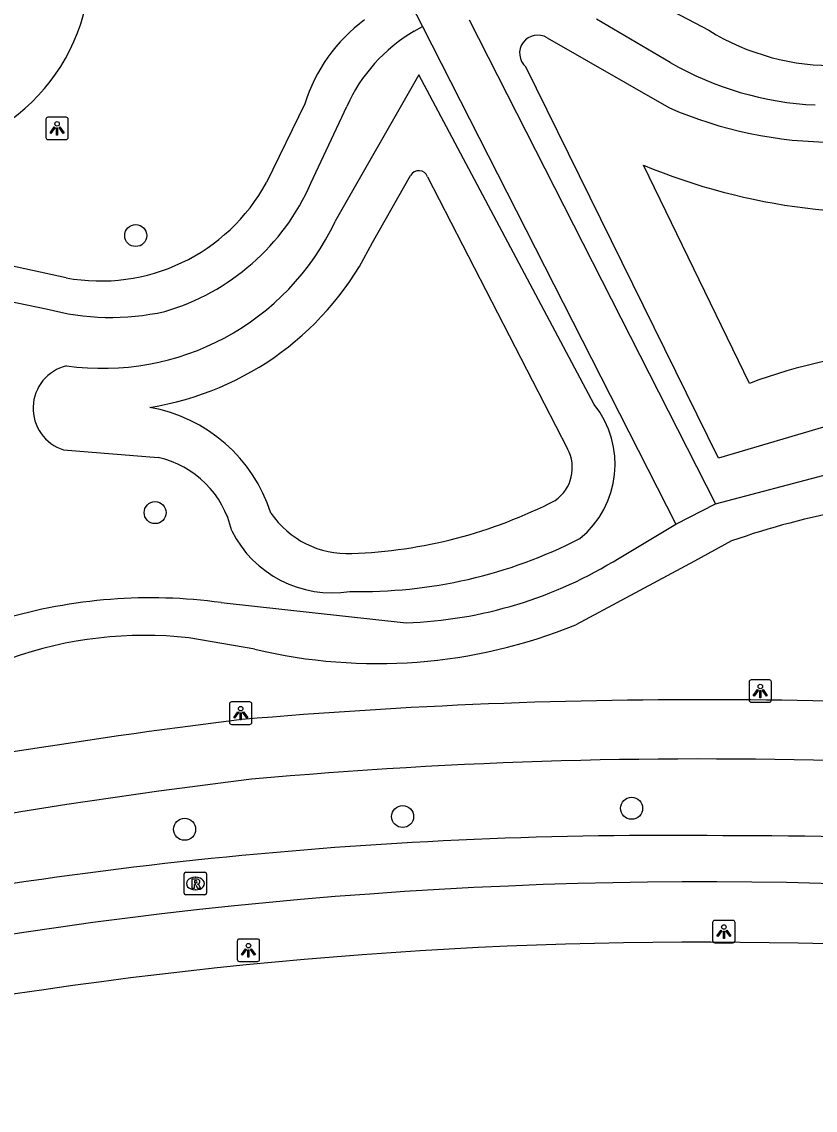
# Model space of a CAD drawing. Extents: x 161771 to 163125, y 382479 to 383177.
# Drawn here: x 162686.44 to 162721.73, y 382544.42 to 382592.85 of the extents above; entities that cross this region are included whole.
import ezdxf

# ---------------------------------------------------------------- set-up
doc = ezdxf.new("R2010")
doc.units = 0
for name, color, linetype in [('IMGEO_Boom', 7, 'Continuous'), ('IMGEO_Fietspad_gesloten', 7, 'Continuous'), ('IMGEO_Groenvoorziening', 7, 'Continuous'), ('IMGEO_Lichtpunt', 7, 'Continuous'), ('IMGEO_Meer_plas_ven_vijver', 7, 'Continuous'), ('IMGEO_Rijbaan_lokaal_gesloten', 7, 'Continuous'), ('IMGEO_Rijbaan_lokaal_open', 7, 'Continuous'), ('IMGEO_Rioolput', 7, 'Continuous'), ('IMGEO_Voetpad_gesloten', 7, 'Continuous'), ('IMGEO_Voetpad_halfverhard', 7, 'Continuous')]:
    doc.layers.add(name, color=color, linetype=linetype)

msp = doc.modelspace()

# ---------------------------------------------------------------- linework, layer by layer
at = {"layer": 'IMGEO_Boom'}
for centre in [(162691.512, 382583.342), (162692.373, 382571.013), (162703.382, 382557.489), (162713.567, 382557.857), (162693.683, 382556.921)]:
    msp.add_circle(centre, 0.489, dxfattribs=at)
at = {"layer": 'IMGEO_Fietspad_gesloten'}
for centre, radius, start, end in [((162716.69, 382326.135), 236.554, 84.31155, 94.963), ((162728.834, 382294.477), 269.307, 96.95475, 106.36266), ((162716.643, 382338.215), 221.836, 88.03443, 95.17009), ((162728.098, 382300.299), 260.752, 96.9264, 104.2079), ((162715.03, 382359.492), 197.159, 89.24707, 102.09555), ((162718.146, 382361.315), 195.319, 76.45732, 90.15405), ((162716.743, 382350.631), 203.951, 76.76359, 104.62394)]:
    msp.add_arc(centre, radius, start, end, dxfattribs=at)
at = {"layer": 'IMGEO_Groenvoorziening'}
for points in [[(162709.814, 382592.144), (162715.218, 382589.037)], [(162722.507, 382574.938), (162717.44, 382573.44), (162708.861, 382590.845)], [(162704.107, 382590.493), (162700.389, 382583.977)], [(162711.9, 382575.829), (162704.107, 382590.493)], [(162688.297, 382573.805), (162692.506, 382573.468)]]:
    msp.add_lwpolyline(points, dxfattribs=at)
for centre, radius, start, end in [((162709.393, 382591.454), 0.808, 58.5995, 228.8699), ((162722.58, 382605.874), 18.376, 246.3838, 270.1037), ((162690.047, 382588.876), 11.444, 261.8915, 334.6517), ((162688.889, 382575.657), 1.944, 103.5676, 252.2695), ((162708.571, 382573.165), 4.263, 309.1521, 38.667), ((162691.562, 382569.244), 4.328, 12.8402, 77.4052), ((162700.239, 382572.423), 4.978, 206.4482, 279.2772), ((162701.539, 382588.761), 21.257, 268.6616, 297.2245)]:
    msp.add_arc(centre, radius, start, end, dxfattribs=at)
at = {"layer": 'IMGEO_Lichtpunt'}
for p, q in [((162687.514, 382588.515), (162687.514, 382587.708)), ((162687.514, 382588.515), (162687.514, 382587.708)), ((162688.416, 382588.61), (162687.608, 382588.61)), ((162688.416, 382588.61), (162687.608, 382588.61)), ((162688.51, 382587.708), (162688.51, 382588.515)), ((162688.51, 382587.708), (162688.51, 382588.515)), ((162687.608, 382587.614), (162688.416, 382587.614)), ((162687.608, 382587.614), (162688.416, 382587.614)), ((162718.793, 382563.477), (162718.793, 382562.67)), ((162718.793, 382563.477), (162718.793, 382562.67)), ((162719.695, 382563.572), (162718.887, 382563.572)), ((162719.695, 382563.572), (162718.887, 382563.572)), ((162719.789, 382562.67), (162719.789, 382563.477)), ((162719.789, 382562.67), (162719.789, 382563.477)), ((162695.68, 382562.492), (162695.68, 382561.685)), ((162695.68, 382562.492), (162695.68, 382561.685)), ((162696.582, 382562.587), (162695.774, 382562.587)), ((162696.582, 382562.587), (162695.774, 382562.587)), ((162696.676, 382561.685), (162696.676, 382562.492)), ((162696.676, 382561.685), (162696.676, 382562.492)), ((162718.887, 382562.576), (162719.695, 382562.576)), ((162718.887, 382562.576), (162719.695, 382562.576)), ((162695.774, 382561.591), (162696.582, 382561.591)), ((162695.774, 382561.591), (162696.582, 382561.591)), ((162717.173, 382552.774), (162717.173, 382551.967)), ((162717.173, 382552.774), (162717.173, 382551.967)), ((162718.075, 382552.869), (162717.267, 382552.869)), ((162718.075, 382552.869), (162717.267, 382552.869)), ((162718.169, 382551.967), (162718.169, 382552.774)), ((162718.169, 382551.967), (162718.169, 382552.774)), ((162696.025, 382551.944), (162696.025, 382551.137)), ((162696.025, 382551.944), (162696.025, 382551.137)), ((162696.927, 382552.039), (162696.119, 382552.039)), ((162696.927, 382552.039), (162696.119, 382552.039)), ((162697.021, 382551.137), (162697.021, 382551.944)), ((162697.021, 382551.137), (162697.021, 382551.944)), ((162717.267, 382551.873), (162718.075, 382551.873)), ((162717.267, 382551.873), (162718.075, 382551.873)), ((162696.119, 382551.043), (162696.927, 382551.043)), ((162696.119, 382551.043), (162696.927, 382551.043))]:
    msp.add_line(p, q, dxfattribs=at)
for points in [[(162687.888, 382588.179), (162687.927, 382588.151), (162687.739, 382587.889), (162687.701, 382587.916), (162687.888, 382588.179)], [(162687.99, 382588.131), (162688.037, 382588.131), (162688.037, 382587.809), (162687.99, 382587.809), (162687.99, 382588.131)], [(162688.1, 382588.151), (162688.138, 382588.178), (162688.325, 382587.916), (162688.286, 382587.888), (162688.1, 382588.151)], [(162719.167, 382563.141), (162719.206, 382563.113), (162719.018, 382562.851), (162718.98, 382562.878), (162719.167, 382563.141)], [(162719.269, 382563.093), (162719.316, 382563.093), (162719.316, 382562.771), (162719.269, 382562.771), (162719.269, 382563.093)], [(162719.379, 382563.113), (162719.417, 382563.14), (162719.604, 382562.878), (162719.565, 382562.85), (162719.379, 382563.113)], [(162696.054, 382562.156), (162696.093, 382562.128), (162695.905, 382561.866), (162695.867, 382561.893), (162696.054, 382562.156)], [(162696.156, 382562.108), (162696.203, 382562.108), (162696.203, 382561.786), (162696.156, 382561.786), (162696.156, 382562.108)], [(162696.266, 382562.128), (162696.304, 382562.155), (162696.491, 382561.893), (162696.452, 382561.865), (162696.266, 382562.128)], [(162717.547, 382552.438), (162717.586, 382552.41), (162717.398, 382552.148), (162717.36, 382552.175), (162717.547, 382552.438)], [(162717.649, 382552.39), (162717.696, 382552.39), (162717.696, 382552.068), (162717.649, 382552.068), (162717.649, 382552.39)], [(162717.759, 382552.41), (162717.797, 382552.437), (162717.984, 382552.175), (162717.945, 382552.147), (162717.759, 382552.41)], [(162696.399, 382551.608), (162696.438, 382551.58), (162696.25, 382551.318), (162696.212, 382551.345), (162696.399, 382551.608)], [(162696.611, 382551.58), (162696.649, 382551.607), (162696.836, 382551.345), (162696.797, 382551.317), (162696.611, 382551.58)], [(162696.501, 382551.56), (162696.548, 382551.56), (162696.548, 382551.238), (162696.501, 382551.238), (162696.501, 382551.56)]]:
    msp.add_lwpolyline(points, dxfattribs=at)
for centre in [(162688.013, 382588.313), (162719.292, 382563.275), (162696.179, 382562.29), (162717.672, 382552.572), (162696.524, 382551.742)]:
    msp.add_circle(centre, 0.0994, dxfattribs=at)
for centre, start, end in [((162687.608, 382588.515), 90, 180), ((162687.608, 382588.515), 90, 180), ((162688.416, 382588.515), 0, 90), ((162688.416, 382588.515), 0, 90), ((162687.608, 382587.708), 180, 270), ((162687.608, 382587.708), 180, 270), ((162688.416, 382587.708), 270, 0), ((162688.416, 382587.708), 270, 360), ((162718.887, 382563.477), 90, 180), ((162718.887, 382563.477), 90, 180), ((162719.695, 382563.477), 0, 90), ((162719.695, 382563.477), 0, 90), ((162695.774, 382562.492), 90, 180), ((162695.774, 382562.492), 90, 180), ((162696.582, 382562.492), 0, 90), ((162696.582, 382562.492), 0, 90), ((162718.887, 382562.67), 180, 270), ((162718.887, 382562.67), 180, 270), ((162719.695, 382562.67), 270, 0), ((162719.695, 382562.67), 270, 360), ((162695.774, 382561.685), 180, 270), ((162695.774, 382561.685), 180, 270), ((162696.582, 382561.685), 270, 0), ((162696.582, 382561.685), 270, 360), ((162717.267, 382552.774), 90, 180), ((162717.267, 382552.774), 90, 180), ((162718.075, 382552.774), 0, 90), ((162718.075, 382552.774), 0, 90), ((162696.119, 382551.944), 90, 180), ((162696.119, 382551.944), 90, 180), ((162696.927, 382551.944), 0, 90), ((162696.927, 382551.944), 0, 90), ((162717.267, 382551.967), 180, 270), ((162717.267, 382551.967), 180, 270), ((162718.075, 382551.967), 270, 0), ((162718.075, 382551.967), 270, 360), ((162696.119, 382551.137), 180, 270), ((162696.119, 382551.137), 180, 270), ((162696.927, 382551.137), 270, 0), ((162696.927, 382551.137), 270, 360)]:
    msp.add_arc(centre, 0.0946, start, end, dxfattribs=at)
at = {"layer": 'IMGEO_Meer_plas_ven_vijver'}
for points in [[(162718.812, 382576.765), (162714.096, 382586.472)], [(162702.039, 382583.035), (162703.736, 382586.009)], [(162704.491, 382585.962), (162710.714, 382573.855)]]:
    msp.add_lwpolyline(points, dxfattribs=at)
for centre, radius, start, end in [((162724.735, 382612.157), 27.801, 247.4999, 278.2433), ((162704.103, 382585.814), 0.415, 20.8821, 151.9936), ((162690.053, 382588.86), 13.326, 278.993, 334.083), ((162726.887, 382555.444), 22.799, 75.6833, 110.7444), ((162690.924, 382568.872), 6.932, 17.7993, 79.9314), ((162709.165, 382573.006), 1.766, 304.7128, 28.7313), ((162700.328, 382590.733), 21.557, 272.1037, 297.169), ((162700.951, 382573.343), 4.157, 214.4641, 272.3166)]:
    msp.add_arc(centre, radius, start, end, dxfattribs=at)
at = {"layer": 'IMGEO_Rijbaan_lokaal_gesloten'}
msp.add_arc((162716.647, 382348.842), 203.055, 82.18505, 105.59566, dxfattribs=at)
at = {"layer": 'IMGEO_Rijbaan_lokaal_open'}
msp.add_arc((162680.847, 382595.479), 8.654, 259.6054, 347.4439, dxfattribs=at)
at = {"layer": 'IMGEO_Rioolput'}
for p, q in [((162693.739, 382555.007), (162694.591, 382555.007)), ((162693.664, 382554.081), (162693.664, 382554.933)), ((162694.152, 382554.787), (162694.177, 382554.787)), ((162694.665, 382554.933), (162694.665, 382554.081)), ((162694.175, 382554.227), (162694.15, 382554.227)), ((162694.591, 382554.007), (162693.739, 382554.007))]:
    msp.add_line(p, q, dxfattribs=at)
for points in [[(162693.739, 382555.007), (162694.591, 382555.007)], [(162693.664, 382554.081), (162693.664, 382554.933)], [(162694.253, 382554.705), (162694.001, 382554.707), (162694.001, 382554.307)], [(162694.179, 382554.626), (162694.125, 382554.626), (162694.125, 382554.545)], [(162694.125, 382554.545), (162694.177, 382554.545)], [(162694.665, 382554.933), (162694.665, 382554.081)], [(162694.001, 382554.307), (162694.125, 382554.307), (162694.125, 382554.469), (162694.136, 382554.469)], [(162694.183, 382554.44), (162694.254, 382554.307), (162694.394, 382554.307), (162694.329, 382554.433)], [(162694.591, 382554.007), (162693.739, 382554.007)]]:
    msp.add_lwpolyline(points, dxfattribs=at)
for centre, radius, start, end in [((162693.741, 382554.931), 0.0765, 91.552, 178.448), ((162693.741, 382554.931), 0.0765, 91.552, 178.448), ((162694.589, 382554.931), 0.0765, 1.552, 88.448), ((162694.589, 382554.931), 0.0765, 1.552, 88.448), ((162694.161, 382554.734), 0.19, 274.7715, 282.9687), ((162694.185, 382554.53), 0.0964, 77.0061, 93.1865), ((162694.199, 382554.587), 0.0378, 276.6634, 79.6772), ((162694.252, 382554.595), 0.109, 350.3612, 89.416), ((162694.25, 382554.595), 0.112, 277.5842, 350.9817), ((162693.741, 382554.083), 0.0765, 181.552, 268.448), ((162693.741, 382554.083), 0.0765, 181.552, 268.448), ((162694.135, 382554.416), 0.0533, 26.0293, 88.6989), ((162694.234, 382554.38), 0.108, 29.5134, 73.7905), ((162694.589, 382554.083), 0.0765, 271.552, 358.448), ((162694.589, 382554.083), 0.0765, 271.552, 358.448)]:
    msp.add_arc(centre, radius, start, end, dxfattribs=at)
for centre, major_axis, ratio, start_param, end_param in [((162694.151, 382554.507), (-0.387, 0.002), 0.722429, 4.712389, 7.853982), ((162694.176, 382554.507), (-0.39, 0.002), 0.717154, 1.570796, 4.712389)]:
    msp.add_ellipse(centre, major_axis=major_axis, ratio=ratio, start_param=start_param, end_param=end_param, dxfattribs=at)
at = {"layer": 'IMGEO_Voetpad_gesloten'}
for points in [[(162703.482, 382594.186), (162704.267, 382592.643)], [(162706.343, 382592.943), (162717.303, 382571.402)], [(162704.267, 382592.643), (162715.53, 382570.506)], [(162715.53, 382570.506), (162717.303, 382571.402)]]:
    msp.add_lwpolyline(points, dxfattribs=at)
at = {"layer": 'IMGEO_Voetpad_halfverhard'}
for points in [[(162715.102, 382593.478), (162716.997, 382592.474)], [(162715.289, 382591.041), (162711.999, 382592.971)], [(162703.898, 382592.434), (162704.267, 382592.643)], [(162699.032, 382589.197), (162697.33, 382585.71)], [(162699.304, 382585.67), (162700.894, 382589.083)], [(162688.409, 382581.463), (162671.589, 382585.117)], [(162671.478, 382583.403), (162687.53, 382580.083)], [(162717.303, 382571.402), (162722.361, 382572.744), (162725.685, 382573.328)], [(162713.009, 382568.992), (162715.53, 382570.506)], [(162718.016, 382569.755), (162716.371, 382568.852), (162711.083, 382566.019)], [(162695.312, 382567.007), (162703.533, 382566.111)], [(162696.815, 382564.932), (162693.876, 382565.439)]]:
    msp.add_lwpolyline(points, dxfattribs=at)
for centre, radius, start, end in [((162706.088, 382587.005), 7.389, 126.5208, 162.7431), ((162707.602, 382586.092), 7.345, 120.2849, 155.9659), ((162722.535, 382601.463), 10.558, 238.3641, 271.352), ((162722.37, 382603.29), 14.149, 239.9701, 267.4289), ((162689.947, 382589.726), 8.405, 259.458, 331.4572), ((162689.924, 382589.8), 10.249, 286.2959, 336.2354), ((162690.409, 382590.718), 11.018, 254.8554, 282.5358), ((162729.766, 382536.133), 35.616, 91.8247, 109.2633), ((162702.894, 382585.237), 19.137, 271.9135, 301.9083), ((162692.17, 382544.048), 23.173, 82.207, 106.6191), ((162702.245, 382587.836), 23.539, 256.6619, 292.0513), ((162691.892, 382547.801), 17.75, 83.5834, 109.5975)]:
    msp.add_arc(centre, radius, start, end, dxfattribs=at)

doc.saveas('drawing.dxf')
